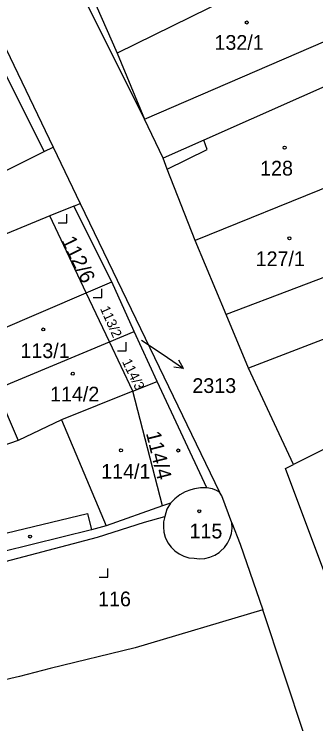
# Model space of a CAD drawing. Extents: x -679220 to -673243, y -1075091 to -1066557.
# Drawn here: x -676340.7 to -676305.9, y -1071866.6 to -1071784.7 of the extents above; entities that cross this region are included whole.
import ezdxf

# ---------------------------------------------------------------- set-up
doc = ezdxf.new("R2010")
doc.units = 0
for name, color, linetype in [('Hranice parcel', 7, 'Continuous'), ('Parcelní čísla', 7, 'Continuous'), ('Pop  PČ popisy', 7, 'Continuous'), ('Vnitřní kresba', 7, 'Continuous'), ('Značky budov', 7, 'Continuous'), ('Značky kultur', 7, 'Continuous')]:
    doc.layers.add(name, color=color, linetype=linetype)

msp = doc.modelspace()

# ---------------------------------------------------------------- linework, layer by layer
at = {"layer": 'Hranice parcel'}
for p, q in [((-676325.68, -1071796.83), (-676359.43, -1071729.07)), ((-676331.29, -1071783.6), (-676328.84, -1071789.2)), ((-676328.84, -1071789.2), (-676325.68, -1071796.83)), ((-676323.55, -1071801.33), (-676325.68, -1071796.83)), ((-676337.29, -1071800.57), (-676336.24, -1071800.05)), ((-676336.24, -1071800.05), (-676333.11, -1071806.54)), ((-676333.85, -1071806.85), (-676336.62, -1071807.99)), ((-676333.85, -1071806.85), (-676333.11, -1071806.54)), ((-676329.47, -1071815.59), (-676333.85, -1071806.85)), ((-676333.11, -1071806.54), (-676317.04, -1071839.88)), ((-676336.62, -1071807.99), (-676359.81, -1071817.54)), ((-676332.41, -1071816.86), (-676336.62, -1071807.99)), ((-676316.27, -1071819.37), (-676319.84, -1071810.83)), ((-676332.41, -1071816.86), (-676329.47, -1071815.59)), ((-676326.9, -1071821.35), (-676329.47, -1071815.59)), ((-676329.72, -1071822.52), (-676332.41, -1071816.86)), ((-676313.69, -1071825.56), (-676316.27, -1071819.37)), ((-676329.72, -1071822.52), (-676326.9, -1071821.35)), ((-676324.23, -1071827.1), (-676326.9, -1071821.35)), ((-676327.02, -1071828.22), (-676329.72, -1071822.52)), ((-676308.5, -1071836.69), (-676313.69, -1071825.56)), ((-676327.02, -1071828.22), (-676324.23, -1071827.1)), ((-676318.5, -1071839.41), (-676324.23, -1071827.1)), ((-676323.6, -1071841.47), (-676327.02, -1071828.22)), ((-676322.68, -1071841.15), (-676323.6, -1071841.47))]:
    msp.add_line(p, q, dxfattribs=at)
for points in [[(-676368.92, -1071732.38), (-676368.43, -1071734.45), (-676360.46, -1071751.23), (-676343.97, -1071784.01), (-676336.24, -1071800.05)], [(-676303.03, -1071776.79), (-676303.3, -1071776.93), (-676308.31, -1071779.5), (-676308.48, -1071779.14), (-676310.18, -1071779.99), (-676311.9, -1071780.84), (-676328.84, -1071789.2)], [(-676325.68, -1071796.83), (-676304.75, -1071787.77), (-676304.9, -1071787.5), (-676301.73, -1071785.74), (-676301.85, -1071785.53), (-676298.89, -1071783.68), (-676298.64, -1071783.52)], [(-676337.29, -1071800.57), (-676345.06, -1071785.03), (-676348.74, -1071786.8)], [(-676298.28, -1071789.88), (-676301.19, -1071791.39), (-676302.11, -1071791.8), (-676318.85, -1071799.24), (-676323.55, -1071801.33)], [(-676282.53, -1071793.01), (-676285.17, -1071794.63), (-676287.87, -1071796.3), (-676297.31, -1071802.19), (-676297.67, -1071801.47), (-676302.69, -1071804.07), (-676302.75, -1071803.93), (-676303.87, -1071804.38), (-676319.84, -1071810.83)], [(-676397.37, -1071827.85), (-676386.14, -1071824.04), (-676369.19, -1071815.87), (-676369.17, -1071815.26), (-676368.89, -1071815.13), (-676364.46, -1071813.04), (-676364.01, -1071813.37), (-676363.53, -1071813.15), (-676361.04, -1071812.01), (-676360.97, -1071812.22), (-676353.45, -1071808.69), (-676353.4, -1071808.78), (-676346.11, -1071805.11), (-676346.15, -1071804.99), (-676337.29, -1071800.57)], [(-676319.84, -1071810.83), (-676323.06, -1071802.59), (-676323.55, -1071801.33)], [(-676295.01, -1071810.61), (-676298.41, -1071811.76), (-676300.21, -1071812.77), (-676300.01, -1071813.23), (-676316.27, -1071819.37)], [(-676277.52, -1071810.45), (-676282.65, -1071813.66), (-676285.79, -1071815.71), (-676288.23, -1071816.79), (-676290.27, -1071817.7), (-676290.6, -1071816.93), (-676295.73, -1071819.13), (-676297.1, -1071819.72), (-676297.52, -1071819.9), (-676297.65, -1071819.58), (-676297.95, -1071819.7), (-676298, -1071819.56), (-676300.79, -1071820.63), (-676300.85, -1071820.49), (-676304.17, -1071821.92), (-676313.69, -1071825.56)], [(-676356.24, -1071827.1), (-676355.19, -1071826.65), (-676347.8, -1071823.47), (-676332.41, -1071816.86)], [(-676351.19, -1071830.78), (-676345.48, -1071828.79), (-676342.88, -1071827.88), (-676342.84, -1071827.98), (-676329.72, -1071822.52)], [(-676285.47, -1071826.61), (-676286.38, -1071826.81), (-676287.44, -1071826.65), (-676287.72, -1071826.37), (-676289.19, -1071827.24), (-676298.42, -1071831.65), (-676308.5, -1071836.69)], [(-676327.02, -1071828.22), (-676335.26, -1071831.52), (-676340.26, -1071833.92), (-676348.65, -1071836.82)], [(-676304.3, -1071850.82), (-676309.42, -1071837.15), (-676308.5, -1071836.69)], [(-676318.5, -1071839.41), (-676319.208, -1071839.407), (-676319.909, -1071839.504), (-676320.343, -1071839.617), (-676321.003, -1071839.872), (-676321.62, -1071840.217), (-676322.183, -1071840.646), (-676322.68, -1071841.15)], [(-676317.04, -1071839.88), (-676317.38, -1071839.68), (-676317.85, -1071839.52), (-676318.5, -1071839.41)], [(-676315.59, -1071843.45), (-676316.77, -1071840.33), (-676317.04, -1071839.88)], [(-676322.68, -1071841.15), (-676323.09, -1071841.86), (-676323.34, -1071842.71)], [(-676323.6, -1071841.47), (-676330.11, -1071843.78), (-676331.81, -1071844.23), (-676345.54, -1071847.64), (-676355.83, -1071849.71), (-676356.08, -1071848.62), (-676356.9, -1071848.81)], [(-676348.81, -1071849.76), (-676331.13, -1071845.1), (-676325.7, -1071843.36), (-676323.34, -1071842.71)], [(-676323.34, -1071842.71), (-676323.476, -1071843.303), (-676323.512, -1071843.911), (-676323.449, -1071844.516), (-676323.287, -1071845.103), (-676323.032, -1071845.655), (-676322.975, -1071845.752), (-676322.617, -1071846.244), (-676322.184, -1071846.671), (-676321.686, -1071847.022), (-676321.138, -1071847.286), (-676320.554, -1071847.457), (-676319.95, -1071847.53), (-676319.342, -1071847.588), (-676318.733, -1071847.545), (-676318.139, -1071847.404), (-676317.576, -1071847.168), (-676317.059, -1071846.843), (-676316.901, -1071846.718), (-676316.467, -1071846.289), (-676316.108, -1071845.795), (-676315.835, -1071845.249), (-676315.655, -1071844.665), (-676315.572, -1071844.06), (-676315.59, -1071843.45)], [(-676315.59, -1071843.45), (-676314.66, -1071845.89), (-676312.04, -1071853.49)], [(-676312.04, -1071853.49), (-676326.77, -1071857.85), (-676336.57, -1071860.24), (-676340.11, -1071861.16), (-676343.99, -1071862.07), (-676346.72, -1071862.65)], [(-676297.85, -1071896.38), (-676301.01, -1071886.96), (-676301.89, -1071884.16), (-676305.6, -1071872.98), (-676307.16, -1071868.11), (-676312.04, -1071853.49)]]:
    msp.add_lwpolyline(points, dxfattribs=at)
at = {"layer": 'Pop  PČ popisy'}
for p, q in [((-676326.05, -1071822.35), (-676323.66, -1071823.93)), ((-676323.66, -1071823.93), (-676321.172, -1071825.608)), ((-676321.172, -1071825.608), (-676321.722, -1071824.633)), ((-676321.172, -1071825.608), (-676322.282, -1071825.463))]:
    msp.add_line(p, q, dxfattribs=at)
at = {"layer": 'Vnitřní kresba'}
for p, q in [((-676318.46, -1071800.32), (-676318.85, -1071799.24)), ((-676323.06, -1071802.59), (-676318.46, -1071800.32)), ((-676342.84, -1071827.98), (-676340.26, -1071833.92)), ((-676335.26, -1071831.52), (-676330.11, -1071843.78)), ((-676346.03, -1071845.68), (-676332.26, -1071842.37)), ((-676332.26, -1071842.37), (-676331.81, -1071844.23))]:
    msp.add_line(p, q, dxfattribs=at)
at = {"layer": 'Značky budov'}
for centre in [(-676313.877, -1071785.659), (-676309.507, -1071800.119), (-676308.947, -1071810.579), (-676337.387, -1071821.099), (-676333.967, -1071826.209), (-676328.407, -1071835.059), (-676321.797, -1071835.079), (-676319.367, -1071842.089), (-676338.897, -1071845.019)]:
    msp.add_circle(centre, 0.175, dxfattribs=at)
at = {"layer": 'Značky kultur'}
for p, q in [((-676334.66, -1071808.8), (-676334.66, -1071807.8)), ((-676335.661, -1071808.8), (-676334.66, -1071808.8)), ((-676330.6, -1071817.41), (-676330.6, -1071816.41)), ((-676331.601, -1071817.41), (-676330.6, -1071817.41)), ((-676327.8, -1071823.56), (-676327.8, -1071822.56)), ((-676328.801, -1071823.56), (-676327.8, -1071823.56)), ((-676329.91, -1071849.72), (-676329.91, -1071848.72)), ((-676330.911, -1071849.72), (-676329.91, -1071849.72))]:
    msp.add_line(p, q, dxfattribs=at)

# ---------------------------------------------------------------- texts
at = {"layer": 'Parcelní čísla'}
for s, p in [('132/1', (-676317.608, -1071788.81)), ('128', (-676312.335, -1071803.33)), ('127/1', (-676312.858, -1071813.79)), ('113/1', (-676340.02, -1071824.41)), ('2313', (-676320.16, -1071828.438)), ('114/2', (-676336.6, -1071829.42)), ('114/1', (-676330.69, -1071838.34)), ('115', (-676320.49, -1071845.229)), ('116', (-676331.05, -1071853.07))]:
    msp.add_text(s, height=1.7, dxfattribs=at).set_placement(p)
for s, height, rotation, p in [('112/6', 1.7, 296, (-676335.323, -1071810.812)), ('113/2', 1.14, 294, (-676330.84, -1071818.691)), ('114/3', 1.14, 296, (-676328.312, -1071824.819)), ('114/4', 1.7, 284, (-676325.534, -1071833.075))]:
    msp.add_text(s, height=height, rotation=rotation, dxfattribs=at).set_placement(p)

doc.saveas('drawing.dxf')
